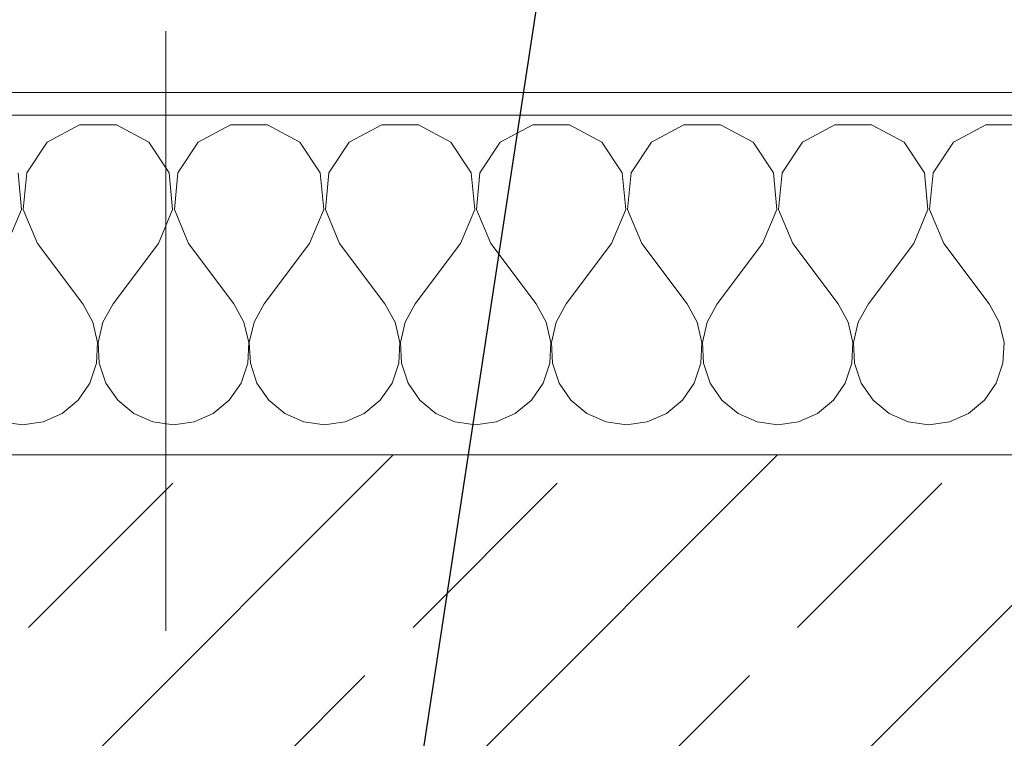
# Model space of a CAD drawing. Header units: metres. Extents: x -4 to 99, y -11 to 17.
# Tile 578 of 656: x 50.865 to 51.3, y 13.57 to 13.887. Entities that reach past the tile are written whole.
import ezdxf

# ---------------------------------------------------------------- set-up
doc = ezdxf.new("R2010")
doc.units = ezdxf.units.M
doc.header["$MEASUREMENT"] = 0
doc.linetypes.add('Strichlinie doppelt', pattern=[0.546806, 0.264583, -0.105833, 0.070556, -0.105833])
for name, color, linetype in [('152 - Bemaßung_ Beschriftung.Ausbau', 7, 'Continuous'), ('451 - Universal.Achsen Raster', 7, 'Continuous'), ('603 - Struktur.Bodenplatte_ Decke Roh', 7, 'Continuous'), ('604 - Struktur.Wand Aussen', 7, 'Continuous')]:
    doc.layers.add(name, color=color, linetype=linetype)
doc.styles.add('ERSTELLTER_STIL_2', font='txt')
doc.dimstyles.new('ERSTELLTER_STIL__2', dxfattribs={"dimtxt": 0.1, "dimasz": 0.0532, "dimexe": 0.18, "dimexo": 0.0625, "dimgap": 0, "dimtad": 1, "dimtih": 1, "dimtoh": 1, "dimzin": 0, "dimdsep": 46, "dimtxsty": 'ERSTELLTER_STIL_2', "dimblk": 'ARROWHEAD_2', "dimblk1": 'ARROWHEAD_2', "dimblk2": 'ARROWHEAD_2', "dimcen": 0.09, "dimse1": 1, "dimse2": 1, "dimclrd": 7, "dimclre": 7, "dimclrt": 7, "dimazin": 0, "dimtfac": 1, "dimtdec": 4, "dimtmove": 0, "dimatfit": 3, "dimfxl": 1, "dimtolj": 1, "dimtzin": 0, "dimarcsym": 0})
doc.dimstyles.new('ERSTELLTER_STIL__5', dxfattribs={"dimtxt": 0.18, "dimasz": 0.00912, "dimexe": 0.18, "dimexo": 0.0625, "dimgap": 0, "dimtad": 0, "dimtih": 1, "dimtoh": 1, "dimdec": 4, "dimzin": 0, "dimdsep": 46, "dimcen": 0.09, "dimadec": 0, "dimazin": 0, "dimtfac": 1, "dimtdec": 4, "dimtmove": 0, "dimatfit": 3, "dimldrblk": 'ARROWHEAD_11', "dimfxl": 1, "dimtolj": 1, "dimtzin": 0, "dimarcsym": 0})
doc.dimstyles.new('ERSTELLTER_STIL__6', dxfattribs={"dimtxt": 0.18, "dimasz": 0.03648, "dimexe": 0.18, "dimexo": 0.0625, "dimgap": 0, "dimtad": 0, "dimtih": 1, "dimtoh": 1, "dimdec": 4, "dimzin": 0, "dimdsep": 46, "dimcen": 0.09, "dimadec": 0, "dimazin": 0, "dimtfac": 1, "dimtdec": 4, "dimtmove": 0, "dimatfit": 3, "dimldrblk": 'ARROWHEAD_11', "dimfxl": 1, "dimtolj": 1, "dimtzin": 0, "dimarcsym": 0})

# ---------------------------------------------------------------- blocks, each defined once
blk = doc.blocks.new('*X42')
at = {"layer": '604 - Struktur.Wand Aussen', "color": 7, "linetype": 'Continuous', "lineweight": 5}
for p, q in [((50.89188, 13.84066), (50.87757, 13.83299)), ((50.90812, 13.84066), (50.89188, 13.84066)), ((50.92243, 13.83299), (50.90812, 13.84066)), ((50.95855, 13.84066), (50.94424, 13.83299)), ((50.97479, 13.84066), (50.95855, 13.84066)), ((50.9891, 13.83299), (50.97479, 13.84066)), ((51.02521, 13.84066), (51.0109, 13.83299)), ((51.04145, 13.84066), (51.02521, 13.84066)), ((51.05576, 13.83299), (51.04145, 13.84066)), ((51.09188, 13.84066), (51.07757, 13.83299)), ((51.10812, 13.84066), (51.09188, 13.84066)), ((51.12243, 13.83299), (51.10812, 13.84066)), ((51.15855, 13.84066), (51.14424, 13.83299)), ((51.17479, 13.84066), (51.15855, 13.84066)), ((51.1891, 13.83299), (51.17479, 13.84066)), ((51.22521, 13.84066), (51.2109, 13.83299)), ((51.24145, 13.84066), (51.22521, 13.84066)), ((51.25576, 13.83299), (51.24145, 13.84066)), ((51.29188, 13.84066), (51.27757, 13.83299)), ((51.30812, 13.84066), (51.29188, 13.84066)), ((50.87757, 13.83299), (50.86858, 13.81947)), ((50.93142, 13.81947), (50.92243, 13.83299)), ((50.94424, 13.83299), (50.93525, 13.81947)), ((50.99808, 13.81947), (50.9891, 13.83299)), ((51.0109, 13.83299), (51.00192, 13.81947)), ((51.06475, 13.81947), (51.05576, 13.83299)), ((51.07757, 13.83299), (51.06858, 13.81947)), ((51.13142, 13.81947), (51.12243, 13.83299)), ((51.14424, 13.83299), (51.13525, 13.81947)), ((51.19808, 13.81947), (51.1891, 13.83299)), ((51.2109, 13.83299), (51.20192, 13.81947)), ((51.26475, 13.81947), (51.25576, 13.83299)), ((51.27757, 13.83299), (51.26858, 13.81947)), ((50.86629, 13.8033), (50.86475, 13.81947)), ((50.86858, 13.81947), (50.86705, 13.8033)), ((50.93295, 13.8033), (50.93142, 13.81947)), ((50.93525, 13.81947), (50.93371, 13.8033)), ((50.99962, 13.8033), (50.99808, 13.81947)), ((51.00192, 13.81947), (51.00038, 13.8033)), ((51.06629, 13.8033), (51.06475, 13.81947)), ((51.06858, 13.81947), (51.06705, 13.8033)), ((51.13295, 13.8033), (51.13142, 13.81947)), ((51.13525, 13.81947), (51.13371, 13.8033)), ((51.19962, 13.8033), (51.19808, 13.81947)), ((51.20192, 13.81947), (51.20038, 13.8033)), ((51.26629, 13.8033), (51.26475, 13.81947)), ((51.26858, 13.81947), (51.26705, 13.8033)), ((50.86, 13.78833), (50.86629, 13.8033)), ((50.86705, 13.8033), (50.87333, 13.78833)), ((50.92667, 13.78833), (50.93295, 13.8033)), ((50.93371, 13.8033), (50.94, 13.78833)), ((50.99333, 13.78833), (50.99962, 13.8033)), ((51.00038, 13.8033), (51.00667, 13.78833)), ((51.06, 13.78833), (51.06629, 13.8033)), ((51.06705, 13.8033), (51.07333, 13.78833)), ((51.12667, 13.78833), (51.13295, 13.8033)), ((51.13371, 13.8033), (51.14, 13.78833)), ((51.19333, 13.78833), (51.19962, 13.8033)), ((51.20038, 13.8033), (51.20667, 13.78833)), ((51.26, 13.78833), (51.26629, 13.8033)), ((51.26705, 13.8033), (51.27333, 13.78833)), ((50.87333, 13.78833), (50.89333, 13.76167)), ((50.92667, 13.78833), (50.90667, 13.76167)), ((50.94, 13.78833), (50.96, 13.76167)), ((50.99333, 13.78833), (50.97333, 13.76167)), ((51.00667, 13.78833), (51.02667, 13.76167)), ((51.06, 13.78833), (51.04, 13.76167)), ((51.07333, 13.78833), (51.09333, 13.76167)), ((51.12667, 13.78833), (51.10667, 13.76167)), ((51.14, 13.78833), (51.16, 13.76167)), ((51.19333, 13.78833), (51.17333, 13.76167)), ((51.20667, 13.78833), (51.22667, 13.76167)), ((51.26, 13.78833), (51.24, 13.76167)), ((51.27333, 13.78833), (51.29333, 13.76167)), ((50.89778, 13.75362), (50.89333, 13.76167)), ((50.90667, 13.76167), (50.90222, 13.75362)), ((50.96445, 13.75362), (50.96, 13.76167)), ((50.97333, 13.76167), (50.96888, 13.75362)), ((51.03112, 13.75362), (51.02667, 13.76167)), ((51.04, 13.76167), (51.03555, 13.75362)), ((51.09778, 13.75362), (51.09333, 13.76167)), ((51.10667, 13.76167), (51.10222, 13.75362)), ((51.16445, 13.75362), (51.16, 13.76167)), ((51.17333, 13.76167), (51.16888, 13.75362)), ((51.23112, 13.75362), (51.22667, 13.76167)), ((51.24, 13.76167), (51.23555, 13.75362)), ((51.29778, 13.75362), (51.29333, 13.76167)), ((50.89987, 13.74466), (50.89778, 13.75362)), ((50.90222, 13.75362), (50.90013, 13.74466)), ((50.96653, 13.74466), (50.96445, 13.75362)), ((50.96888, 13.75362), (50.9668, 13.74466)), ((51.0332, 13.74466), (51.03112, 13.75362)), ((51.03555, 13.75362), (51.03347, 13.74466)), ((51.09987, 13.74466), (51.09778, 13.75362)), ((51.10222, 13.75362), (51.10013, 13.74466)), ((51.16653, 13.74466), (51.16445, 13.75362)), ((51.16888, 13.75362), (51.1668, 13.74466)), ((51.2332, 13.74466), (51.23112, 13.75362)), ((51.23555, 13.75362), (51.23347, 13.74466)), ((51.29987, 13.74466), (51.29778, 13.75362)), ((50.89942, 13.73547), (50.89987, 13.74466)), ((50.90013, 13.74466), (50.90058, 13.73547)), ((50.96609, 13.73547), (50.96653, 13.74466)), ((50.9668, 13.74466), (50.96725, 13.73547)), ((51.03275, 13.73547), (51.0332, 13.74466)), ((51.03347, 13.74466), (51.03391, 13.73547)), ((51.09942, 13.73547), (51.09987, 13.74466)), ((51.10013, 13.74466), (51.10058, 13.73547)), ((51.16609, 13.73547), (51.16653, 13.74466)), ((51.1668, 13.74466), (51.16725, 13.73547)), ((51.23275, 13.73547), (51.2332, 13.74466)), ((51.23347, 13.74466), (51.23391, 13.73547)), ((51.29942, 13.73547), (51.29987, 13.74466)), ((50.89648, 13.72676), (50.89942, 13.73547)), ((50.90058, 13.73547), (50.90352, 13.72676)), ((50.96315, 13.72676), (50.96609, 13.73547)), ((50.96725, 13.73547), (50.97019, 13.72676)), ((51.02981, 13.72676), (51.03275, 13.73547)), ((51.03391, 13.73547), (51.03685, 13.72676)), ((51.09648, 13.72676), (51.09942, 13.73547)), ((51.10058, 13.73547), (51.10352, 13.72676)), ((51.16315, 13.72676), (51.16609, 13.73547)), ((51.16725, 13.73547), (51.17019, 13.72676)), ((51.22981, 13.72676), (51.23275, 13.73547)), ((51.23391, 13.73547), (51.23685, 13.72676)), ((51.29648, 13.72676), (51.29942, 13.73547)), ((50.89127, 13.71918), (50.89648, 13.72676)), ((50.90352, 13.72676), (50.90873, 13.71918)), ((50.95794, 13.71918), (50.96315, 13.72676)), ((50.97019, 13.72676), (50.97539, 13.71918)), ((51.02461, 13.71918), (51.02981, 13.72676)), ((51.03685, 13.72676), (51.04206, 13.71918)), ((51.09127, 13.71918), (51.09648, 13.72676)), ((51.10352, 13.72676), (51.10873, 13.71918)), ((51.15794, 13.71918), (51.16315, 13.72676)), ((51.17019, 13.72676), (51.17539, 13.71918)), ((51.22461, 13.71918), (51.22981, 13.72676)), ((51.23685, 13.72676), (51.24206, 13.71918)), ((51.29127, 13.71918), (51.29648, 13.72676)), ((50.88419, 13.71331), (50.89127, 13.71918)), ((50.90873, 13.71918), (50.91581, 13.71331)), ((50.95086, 13.71331), (50.95794, 13.71918)), ((50.97539, 13.71918), (50.98248, 13.71331)), ((51.01752, 13.71331), (51.02461, 13.71918)), ((51.04206, 13.71918), (51.04914, 13.71331)), ((51.08419, 13.71331), (51.09127, 13.71918)), ((51.10873, 13.71918), (51.11581, 13.71331)), ((51.15086, 13.71331), (51.15794, 13.71918)), ((51.17539, 13.71918), (51.18248, 13.71331)), ((51.21752, 13.71331), (51.22461, 13.71918)), ((51.24206, 13.71918), (51.24914, 13.71331)), ((51.28419, 13.71331), (51.29127, 13.71918)), ((50.87578, 13.7096), (50.88419, 13.71331)), ((50.91581, 13.71331), (50.92422, 13.7096)), ((50.94244, 13.7096), (50.95086, 13.71331)), ((50.98248, 13.71331), (50.99089, 13.7096)), ((51.00911, 13.7096), (51.01752, 13.71331)), ((51.04914, 13.71331), (51.05756, 13.7096)), ((51.07578, 13.7096), (51.08419, 13.71331)), ((51.11581, 13.71331), (51.12422, 13.7096)), ((51.14244, 13.7096), (51.15086, 13.71331)), ((51.18248, 13.71331), (51.19089, 13.7096)), ((51.20911, 13.7096), (51.21752, 13.71331)), ((51.24914, 13.71331), (51.25756, 13.7096)), ((51.27578, 13.7096), (51.28419, 13.71331)), ((50.85756, 13.7096), (50.86667, 13.70833)), ((50.86667, 13.70833), (50.87578, 13.7096)), ((50.92422, 13.7096), (50.93333, 13.70833)), ((50.93333, 13.70833), (50.94244, 13.7096)), ((50.99089, 13.7096), (51, 13.70833)), ((51, 13.70833), (51.00911, 13.7096)), ((51.05756, 13.7096), (51.06667, 13.70833)), ((51.06667, 13.70833), (51.07578, 13.7096)), ((51.12422, 13.7096), (51.13333, 13.70833)), ((51.13333, 13.70833), (51.14244, 13.7096)), ((51.19089, 13.7096), (51.2, 13.70833)), ((51.2, 13.70833), (51.20911, 13.7096)), ((51.25756, 13.7096), (51.26667, 13.70833)), ((51.26667, 13.70833), (51.27578, 13.7096))]:
    blk.add_line(p, q, dxfattribs=at)
blk = doc.blocks.new('ARROWHEAD_11')
at = {"color": 0, "linetype": 'Continuous', "lineweight": 0}
blk.add_line((0, 0), (-1, 0), dxfattribs=at)
at = {"color": 0, "linetype": 'Continuous', "lineweight": 0, "const_width": 0.25, "flags": 128}
blk.add_lwpolyline([(-0.125, 0, 1), (0.125, 0, 1)], format="xyb", close=True, dxfattribs=at)
blk = doc.blocks.new('*D255')
at = {"layer": '152 - Bemaßung_ Beschriftung.Ausbau', "color": 7, "linetype": 'Continuous', "lineweight": 5}
for p, q in [((50.25199, 14.8025), (50.25199, 14.9075)), ((51.565, 14.8025), (51.565, 14.9075)), ((50.2722, 14.89), (50.23178, 14.82)), ((51.58521, 14.89), (51.54479, 14.82)), ((50.25199, 14.855), (51.565, 14.855))]:
    blk.add_line(p, q, dxfattribs=at)
at = {"layer": '152 - Bemaßung_ Beschriftung.Ausbau', "color": 7, "lineweight": 5, "insert": (50.75042, 14.85559), "char_height": 0.1, "attachment_point": 7, "style": 'ERSTELLTER_STIL_2'}
blk.add_mtext('\\A1;{\\pql;\\fArial|b0|i0|c0|p38;1,31\\fArial|b0|i0|c0|p38;\\A1{\\H.66x;\\S3^  ;}}', dxfattribs=at)
blk = doc.blocks.new('ARROWHEAD_2')
at = {"color": 0, "linetype": 'Continuous', "lineweight": 0}
for p, q in [((-0.3781, -0.655), (0.3781, 0.655)), ((0, 0), (-1, 0))]:
    blk.add_line(p, q, dxfattribs=at)
blk = doc.blocks.new('*D288')
at = {"layer": '152 - Bemaßung_ Beschriftung.Ausbau', "color": 7, "linetype": 'Continuous', "lineweight": 5}
for p, q in [((50.84002, 15.3025), (50.84002, 15.4075)), ((51.01003, 15.3025), (51.01003, 15.4075)), ((50.86023, 15.39), (50.81982, 15.32)), ((51.03023, 15.39), (50.98982, 15.32)), ((50.84002, 15.355), (51.01003, 15.355))]:
    blk.add_line(p, q, dxfattribs=at)
blk = doc.blocks.new('*D289')
at = {"layer": '152 - Bemaßung_ Beschriftung.Ausbau', "color": 7, "linetype": 'Continuous', "lineweight": 5}
for p, q in [((51.01003, 15.3025), (51.01003, 15.4075)), ((54.45, 15.3025), (54.45, 15.4075)), ((51.03023, 15.39), (50.98982, 15.32)), ((54.47021, 15.39), (54.42979, 15.32)), ((51.01003, 15.355), (54.45, 15.355))]:
    blk.add_line(p, q, dxfattribs=at)
at = {"layer": '152 - Bemaßung_ Beschriftung.Ausbau', "color": 7, "lineweight": 5, "char_height": 0.1, "attachment_point": 7, "style": 'ERSTELLTER_STIL_2'}
for s, insert in [('\\A1;{\\pql;\\fArial|b0|i0|c0|p38;3,44}', (52.5211, 15.375)), ('\\A1;{\\pql;\\fArial|b0|i0|c0|p38;15}', (54.278, 15.375))]:
    blk.add_mtext(s, dxfattribs=dict(at, insert=insert))
blk = doc.blocks.new('*D327')
at = {"layer": '152 - Bemaßung_ Beschriftung.Ausbau', "color": 7, "linetype": 'Continuous', "lineweight": 5}
for p, q in [((50.77999, 15.8025), (50.77999, 15.9075)), ((51.07999, 15.8025), (51.07999, 15.9075)), ((50.8002, 15.89), (50.75978, 15.82)), ((51.1002, 15.89), (51.05978, 15.82)), ((50.77999, 15.855), (51.07999, 15.855))]:
    blk.add_line(p, q, dxfattribs=at)
at = {"layer": '152 - Bemaßung_ Beschriftung.Ausbau', "color": 7, "lineweight": 5, "insert": (50.8541, 15.875), "char_height": 0.1, "attachment_point": 7, "style": 'ERSTELLTER_STIL_2'}
blk.add_mtext('\\A1;{\\pql;\\fArial|b0|i0|c0|p38;30}', dxfattribs=at)
blk = doc.blocks.new('*D328')
at = {"layer": '152 - Bemaßung_ Beschriftung.Ausbau', "color": 7, "linetype": 'Continuous', "lineweight": 5}
for p, q in [((51.07999, 15.8025), (51.07999, 15.9075)), ((54.37999, 15.8025), (54.37999, 15.9075)), ((51.1002, 15.89), (51.05978, 15.82)), ((54.4002, 15.89), (54.35978, 15.82)), ((51.07999, 15.855), (54.37999, 15.855))]:
    blk.add_line(p, q, dxfattribs=at)
at = {"layer": '152 - Bemaßung_ Beschriftung.Ausbau', "color": 7, "lineweight": 5, "insert": (52.59696, 15.875), "char_height": 0.1, "attachment_point": 7, "style": 'ERSTELLTER_STIL_2'}
blk.add_mtext('\\A1;{\\pql;\\fArial|b0|i0|c0|p38;3,30}', dxfattribs=at)

msp = doc.modelspace()

# ---------------------------------------------------------------- hatches: boundary and pattern name
at = {"layer": '604 - Struktur.Wand Aussen', "linetype": 'Continuous', "lineweight": 0, "true_color": 0x000000}
h = msp.add_hatch(dxfattribs=at)
h.set_pattern_fill('Verputz_0001', color=18, style=0, pattern_type=2)
h.set_pattern_definition([(0, (0, 0), (0, 0.08660254), [0, -0.05]), (0, (0.025, 0.0433), (0, 0.08660254), [0, -0.05])])
h.paths.add_polyline_path([(51.655, 13.855), (50.20599, 13.855), (50.20599, 13.845), (51.655, 13.845)])
h = msp.add_hatch(dxfattribs=at)
h.set_pattern_fill('Beton__Stahlbeton_0001', color=18, style=0, pattern_type=2)
h.set_pattern_definition([(45, (0, 0), (-0.08485281, 0.08485281), []), (45, (-0.04243, 0.04243), (-0.08485281, 0.08485281), [0.09, -0.03])])
h.paths.add_polyline_path([(50.25199, 13.61), (50.28199, 13.61), (50.29199, 13.61), (50.29199, 13.455), (51.565, 13.455), (51.565, 13.505), (51.565, 13.575), (51.625, 13.575), (51.625, 13.695), (50.25199, 13.695)])

# ---------------------------------------------------------------- linework, layer by layer
at = {"layer": '451 - Universal.Achsen Raster', "color": 160, "linetype": 'Strichlinie doppelt', "lineweight": 9, "true_color": 0x3232ff}
msp.add_line((50.92999, -10.585), (50.92999, 16.355), dxfattribs=at)
at = {"layer": '603 - Struktur.Bodenplatte_ Decke Roh', "color": 7, "linetype": 'Continuous', "lineweight": 18, "flags": 128}
msp.add_lwpolyline([(62.27503, 0.005), (62.27503, 13.695), (50.77999, 13.695), (50.77999, 13.455), (50.77999, 12.99998), (50.84002, 12.99998), (50.84002, 8.58498), (49.03003, 8.58498), (49.03003, 8.72498), (47.41002, 8.72498), (47.41002, 12.99998), (47.47999, 12.99998), (47.47999, 13.455), (47.47999, 13.695), (14.77999, 13.695)], dxfattribs=at)
at = {"layer": '604 - Struktur.Wand Aussen', "color": 7, "linetype": 'Continuous', "lineweight": 5}
msp.add_line((51.625, 13.845), (50.23599, 13.845), dxfattribs=at)
at = {"layer": '604 - Struktur.Wand Aussen', "color": 7, "linetype": 'Continuous', "lineweight": 13}
msp.add_line((51.625, 13.695), (50.25199, 13.695), dxfattribs=at)
at = {"layer": '604 - Struktur.Wand Aussen', "color": 7, "linetype": 'Continuous', "lineweight": 5, "flags": 128}
msp.add_lwpolyline([(51.655, 13.855), (50.20599, 13.855)], dxfattribs=at)

# ---------------------------------------------------------------- block references
at = {"layer": '604 - Struktur.Wand Aussen', "color": 7, "lineweight": 18}
msp.add_blockref('*X42', (0, 0), dxfattribs=at)

# ---------------------------------------------------------------- dimensions: what is measured, and where the dimension line sits
at = {"layer": '152 - Bemaßung_ Beschriftung.Ausbau', "color": 7, "linetype": 'Continuous', "lineweight": 5}
for base, p1, p2, picture, middle in [((51.07999, 15.855), (50.77999, 12.99998), (51.07999, 12.99998), '*D327', (50.93034, 15.925)), ((54.37999, 15.855), (51.07999, 12.99998), (54.37999, 12.99998), '*D328', (52.72684, 15.925)), ((54.45, 15.355), (51.01003, 10.74998), (54.45, 10.70929), '*D289', (52.65098, 15.425)), ((51.01003, 15.355), (50.84002, 10.74998), (51.01003, 10.74998), '*D288', (50.74426, 15.425)), ((51.565, 14.855), (50.25199, 13.695), (51.565, 13.575), '*D255', (51.01537, 14.925))]:
    dim = msp.add_linear_dim(base=base, p1=p1, p2=p2, dimstyle='ERSTELLTER_STIL__2', dxfattribs=at)
    dim.commit()
    dim.dimension.update_dxf_attribs({"geometry": picture, "text_midpoint": middle, "dimtype": 160})

# ---------------------------------------------------------------- leaders
at = {"layer": '152 - Bemaßung_ Beschriftung.Ausbau', "color": 7, "linetype": 'Continuous', "lineweight": 9, "annotation_type": 0, "has_hookline": 1, "hookline_direction": 0, "text_width": 0.96535}
msp.add_leader([(50.8798, 12.4902), (51.20078, 14.59592), (51.25078, 14.59592)], dimstyle='ERSTELLTER_STIL__6', dxfattribs=at)
at = {"layer": '152 - Bemaßung_ Beschriftung.Ausbau', "color": 92, "linetype": 'Continuous', "lineweight": 9, "true_color": 0x00be00, "annotation_type": 0, "has_hookline": 1, "hookline_direction": 0, "text_width": 0.99348}
msp.add_leader([(49.9599, 13.78549), (49.9599, 14.43409), (50.10067, 14.43409)], dimstyle='ERSTELLTER_STIL__5', dxfattribs=at)

doc.saveas('drawing.dxf')
